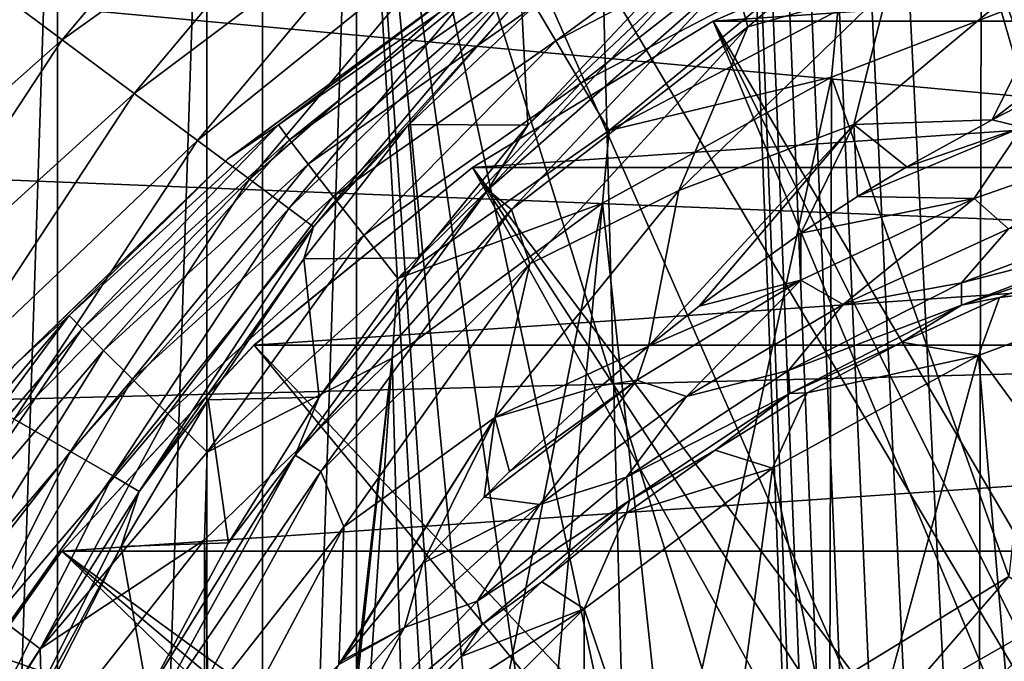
# Model space of a CAD drawing. Header units: millimetres. Extents: x -60 to 60, y -60 to 60.
# Tile 315 of 367: x 48.86 to 50.74, y 2.28 to 3.51. Entities that reach past the tile are written whole.
import ezdxf

# ---------------------------------------------------------------- set-up
doc = ezdxf.new("R2010")
doc.units = ezdxf.units.MM
doc.header["$LTSCALE"] = 81.481481
for name, color, linetype in [('142', 7, 'CONTINUOUS'), ('143', 7, 'CONTINUOUS'), ('184', 7, 'CONTINUOUS'), ('186', 7, 'CONTINUOUS'), ('191', 7, 'CONTINUOUS'), ('194', 7, 'CONTINUOUS'), ('209', 7, 'CONTINUOUS'), ('229', 7, 'CONTINUOUS'), ('233', 7, 'CONTINUOUS'), ('236', 7, 'CONTINUOUS'), ('239', 7, 'CONTINUOUS'), ('241', 7, 'CONTINUOUS'), ('3', 7, 'CONTINUOUS'), ('325', 7, 'CONTINUOUS'), ('331', 7, 'CONTINUOUS'), ('332', 7, 'CONTINUOUS')]:
    doc.layers.add(name, color=color, linetype=linetype)

msp = doc.modelspace()

# ---------------------------------------------------------------- linework, layer by layer
at = {"layer": '142', "color": 7, "linetype": 'Continuous', "true_color": 0xf5f5f5}
for points in [[(51.1119, 3.0245, 16.8), (50.6905, 2.8674, 16.8), (51.0866, 2.3272, 16.8), (51.1119, 3.0245, 16.8)], [(50.6905, 2.8674, 16.8), (50.2958, 2.6518, 16.8), (50.4413, 1.9546, 16.8), (50.6905, 2.8674, 16.8)], [(50.75, 2.1651, 16.8), (50.6905, 2.8674, 16.8), (50.4413, 1.9546, 16.8), (50.75, 2.1651, 16.8)], [(51.0866, 2.3272, 16.8), (50.6905, 2.8674, 16.8), (50.75, 2.1651, 16.8), (51.0866, 2.3272, 16.8)], [(50.2958, 2.6518, 16.8), (49.9357, 2.3823, 16.8), (50.1674, 1.7004, 16.8), (50.2958, 2.6518, 16.8)], [(50.4413, 1.9546, 16.8), (50.2958, 2.6518, 16.8), (50.1674, 1.7004, 16.8), (50.4413, 1.9546, 16.8)], [(49.9357, 2.3823, 16.8), (49.6177, 2.0643, 16.8), (49.9344, 1.4083, 16.8), (49.9357, 2.3823, 16.8)], [(50.1674, 1.7004, 16.8), (49.9357, 2.3823, 16.8), (49.9344, 1.4083, 16.8), (50.1674, 1.7004, 16.8)]]:
    msp.add_3dface(points, dxfattribs=at)
at = {"layer": '143', "color": 7, "linetype": 'Continuous', "true_color": 0xf5f5f5}
for points in [[(50.7301, 2.9779, 14.3621), (51.1119, 3.0245, 16.8), (50.9203, 3.0509, 14.3928), (50.7301, 2.9779, 14.3621)], [(50.6905, 2.8674, 16.8), (51.1119, 3.0245, 16.8), (50.7301, 2.9779, 14.3621), (50.6905, 2.8674, 16.8)], [(50.5438, 2.8927, 14.3276), (50.6905, 2.8674, 16.8), (50.7301, 2.9779, 14.3621), (50.5438, 2.8927, 14.3276)], [(50.3621, 2.7954, 14.2896), (50.6905, 2.8674, 16.8), (50.5438, 2.8927, 14.3276), (50.3621, 2.7954, 14.2896)], [(50.2958, 2.6518, 16.8), (50.6905, 2.8674, 16.8), (50.3621, 2.7954, 14.2896), (50.2958, 2.6518, 16.8)], [(50.1861, 2.6862, 14.2482), (50.2958, 2.6518, 16.8), (50.3621, 2.7954, 14.2896), (50.1861, 2.6862, 14.2482)], [(50.0165, 2.5655, 14.204), (50.2958, 2.6518, 16.8), (50.1861, 2.6862, 14.2482), (50.0165, 2.5655, 14.204)], [(49.9357, 2.3823, 16.8), (50.2958, 2.6518, 16.8), (50.0165, 2.5655, 14.204), (49.9357, 2.3823, 16.8)], [(49.8543, 2.4337, 14.1573), (49.9357, 2.3823, 16.8), (50.0165, 2.5655, 14.204), (49.8543, 2.4337, 14.1573)], [(49.7004, 2.2912, 14.1085), (49.9357, 2.3823, 16.8), (49.8543, 2.4337, 14.1573), (49.7004, 2.2912, 14.1085)], [(49.5557, 2.1389, 14.0584), (49.9357, 2.3823, 16.8), (49.7004, 2.2912, 14.1085), (49.5557, 2.1389, 14.0584)], [(49.6177, 2.0643, 16.8), (49.9357, 2.3823, 16.8), (49.5557, 2.1389, 14.0584), (49.6177, 2.0643, 16.8)]]:
    msp.add_3dface(points, dxfattribs=at)
at = {"layer": '184', "color": 7, "linetype": 'Continuous', "true_color": 0xf5f5f5}
for points in [[(49.815, 3.5544, 2.9825), (49.5993, 3.3097, 2.9825), (49.8279, 3.308, 13.0175), (49.815, 3.5544, 2.9825)], [(50.0523, 3.5477, 13.0175), (49.815, 3.5544, 2.9825), (49.8279, 3.308, 13.0175), (50.0523, 3.5477, 13.0175)], [(49.5993, 3.3097, 2.9825), (49.3993, 3.052, 2.9825), (49.6196, 3.0542, 13.0175), (49.5993, 3.3097, 2.9825)], [(49.8279, 3.308, 13.0175), (49.5993, 3.3097, 2.9825), (49.6196, 3.0542, 13.0175), (49.8279, 3.308, 13.0175)], [(49.6196, 3.0542, 13.0175), (49.3993, 3.052, 2.9825), (49.4284, 2.7874, 13.0175), (49.6196, 3.0542, 13.0175)], [(49.3993, 3.052, 2.9825), (49.216, 2.7822, 2.9825), (49.4284, 2.7874, 13.0175), (49.3993, 3.052, 2.9825)], [(49.216, 2.7822, 2.9825), (49.0499, 2.5014, 2.9825), (49.255, 2.5086, 13.0175), (49.216, 2.7822, 2.9825)], [(49.4284, 2.7874, 13.0175), (49.216, 2.7822, 2.9825), (49.255, 2.5086, 13.0175), (49.4284, 2.7874, 13.0175)], [(49.255, 2.5086, 13.0175), (49.0499, 2.5014, 2.9825), (49.1003, 2.219, 13.0175), (49.255, 2.5086, 13.0175)], [(49.0499, 2.5014, 2.9825), (48.9019, 2.2108, 2.9825), (49.1003, 2.219, 13.0175), (49.0499, 2.5014, 2.9825)]]:
    msp.add_3dface(points, dxfattribs=at)
at = {"layer": '186', "color": 7, "linetype": 'Continuous', "true_color": 0xf5f5f5}
for points in [[(49.3715, 3.9893, 2.0745), (48.7879, 3.5825, 2.0188), (48.937, 3.4715, 2.0745), (49.3715, 3.9893, 2.0745)], [(49.3715, 3.9893, 2.0745), (48.937, 3.4715, 2.0745), (49.4964, 3.8716, 2.1651), (49.3715, 3.9893, 2.0745)], [(49.4964, 3.8716, 2.1651), (48.937, 3.4715, 2.0745), (49.0746, 3.369, 2.1651), (49.4964, 3.8716, 2.1651)], [(49.4964, 3.8716, 2.1651), (49.0746, 3.369, 2.1651), (49.6061, 3.768, 2.2872), (49.4964, 3.8716, 2.1651)], [(49.6061, 3.768, 2.2872), (49.0746, 3.369, 2.1651), (49.1957, 3.2789, 2.2872), (49.6061, 3.768, 2.2872)], [(49.6061, 3.768, 2.2872), (49.1957, 3.2789, 2.2872), (49.6967, 3.6826, 2.436), (49.6061, 3.768, 2.2872)], [(49.6967, 3.6826, 2.436), (49.1957, 3.2789, 2.2872), (49.2955, 3.2046, 2.436), (49.6967, 3.6826, 2.436)], [(49.6967, 3.6826, 2.436), (49.2955, 3.2046, 2.436), (49.7646, 3.6185, 2.6061), (49.6967, 3.6826, 2.436)], [(49.7646, 3.6185, 2.6061), (49.2955, 3.2046, 2.436), (49.3704, 3.1488, 2.6061), (49.7646, 3.6185, 2.6061)], [(49.7646, 3.6185, 2.6061), (49.3704, 3.1488, 2.6061), (49.8073, 3.5782, 2.7911), (49.7646, 3.6185, 2.6061)], [(48.7879, 3.5825, 2.0188), (48.4045, 2.9996, 2.0188), (48.937, 3.4715, 2.0745), (48.7879, 3.5825, 2.0188)], [(49.8073, 3.5782, 2.7911), (49.3704, 3.1488, 2.6061), (49.4176, 3.1137, 2.7911), (49.8073, 3.5782, 2.7911)], [(49.815, 3.5544, 2.9825), (49.8073, 3.5782, 2.7911), (49.4176, 3.1137, 2.7911), (49.815, 3.5544, 2.9825)], [(49.5993, 3.3097, 2.9825), (49.815, 3.5544, 2.9825), (49.4176, 3.1137, 2.7911), (49.5993, 3.3097, 2.9825)], [(48.937, 3.4715, 2.0745), (48.4045, 2.9996, 2.0188), (48.5655, 2.9067, 2.0745), (48.937, 3.4715, 2.0745)], [(48.937, 3.4715, 2.0745), (48.5655, 2.9067, 2.0745), (49.0746, 3.369, 2.1651), (48.937, 3.4715, 2.0745)], [(49.0746, 3.369, 2.1651), (48.5655, 2.9067, 2.0745), (48.7141, 2.8209, 2.1651), (49.0746, 3.369, 2.1651)], [(49.0746, 3.369, 2.1651), (48.7141, 2.8209, 2.1651), (49.1957, 3.2789, 2.2872), (49.0746, 3.369, 2.1651)], [(49.3993, 3.052, 2.9825), (49.5993, 3.3097, 2.9825), (49.4176, 3.1137, 2.7911), (49.3993, 3.052, 2.9825)], [(49.1957, 3.2789, 2.2872), (48.7141, 2.8209, 2.1651), (48.8448, 2.7454, 2.2872), (49.1957, 3.2789, 2.2872)], [(49.1957, 3.2789, 2.2872), (48.8448, 2.7454, 2.2872), (49.2955, 3.2046, 2.436), (49.1957, 3.2789, 2.2872)], [(49.2955, 3.2046, 2.436), (48.8448, 2.7454, 2.2872), (48.9526, 2.6832, 2.436), (49.2955, 3.2046, 2.436)], [(49.2955, 3.2046, 2.436), (48.9526, 2.6832, 2.436), (49.3704, 3.1488, 2.6061), (49.2955, 3.2046, 2.436)], [(49.3704, 3.1488, 2.6061), (48.9526, 2.6832, 2.436), (49.0335, 2.6365, 2.6061), (49.3704, 3.1488, 2.6061)], [(49.3704, 3.1488, 2.6061), (49.0335, 2.6365, 2.6061), (49.4176, 3.1137, 2.7911), (49.3704, 3.1488, 2.6061)], [(49.4176, 3.1137, 2.7911), (49.0335, 2.6365, 2.6061), (49.0844, 2.6071, 2.7911), (49.4176, 3.1137, 2.7911)], [(49.3993, 3.052, 2.9825), (49.4176, 3.1137, 2.7911), (49.0844, 2.6071, 2.7911), (49.3993, 3.052, 2.9825)], [(49.216, 2.7822, 2.9825), (49.3993, 3.052, 2.9825), (49.0844, 2.6071, 2.7911), (49.216, 2.7822, 2.9825)], [(49.0499, 2.5014, 2.9825), (49.216, 2.7822, 2.9825), (49.0844, 2.6071, 2.7911), (49.0499, 2.5014, 2.9825)], [(48.8448, 2.7454, 2.2872), (48.5582, 2.1748, 2.2872), (48.9526, 2.6832, 2.436), (48.8448, 2.7454, 2.2872)], [(48.9526, 2.6832, 2.436), (48.5582, 2.1748, 2.2872), (48.6725, 2.1255, 2.436), (48.9526, 2.6832, 2.436)], [(48.9526, 2.6832, 2.436), (48.6725, 2.1255, 2.436), (49.0335, 2.6365, 2.6061), (48.9526, 2.6832, 2.436)], [(49.0335, 2.6365, 2.6061), (48.6725, 2.1255, 2.436), (48.7583, 2.0885, 2.6061), (49.0335, 2.6365, 2.6061)], [(49.0335, 2.6365, 2.6061), (48.7583, 2.0885, 2.6061), (49.0844, 2.6071, 2.7911), (49.0335, 2.6365, 2.6061)], [(49.0844, 2.6071, 2.7911), (48.7583, 2.0885, 2.6061), (48.8122, 2.0652, 2.7911), (49.0844, 2.6071, 2.7911)], [(49.0499, 2.5014, 2.9825), (49.0844, 2.6071, 2.7911), (48.8122, 2.0652, 2.7911), (49.0499, 2.5014, 2.9825)], [(48.9019, 2.2108, 2.9825), (49.0499, 2.5014, 2.9825), (48.8122, 2.0652, 2.7911), (48.9019, 2.2108, 2.9825)]]:
    msp.add_3dface(points, dxfattribs=at)
at = {"layer": '191', "color": 7, "linetype": 'Continuous', "true_color": 0xf5f5f5}
for points in [[(50.2488, 3.4964, 13.564), (50.7201, 3.8938, 13.564), (50.2207, 3.5985, 13.3939), (50.2488, 3.4964, 13.564)], [(50.2488, 3.4964, 13.564), (50.5179, 3.573, 13.7128), (50.7201, 3.8938, 13.564), (50.2488, 3.4964, 13.564)], [(50.4514, 3.3091, 13.8349), (50.7166, 3.3185, 13.9255), (50.895, 3.6806, 13.8349), (50.4514, 3.3091, 13.8349)], [(50.4514, 3.3091, 13.8349), (50.895, 3.6806, 13.8349), (50.5179, 3.573, 13.7128), (50.4514, 3.3091, 13.8349)], [(50.7166, 3.3185, 13.9255), (51.1318, 3.6379, 13.9255), (50.895, 3.6806, 13.8349), (50.7166, 3.3185, 13.9255)], [(49.7511, 3.1841, 13.2089), (50.2207, 3.5985, 13.3939), (50.1805, 3.6414, 13.2089), (49.7511, 3.1841, 13.2089)], [(49.8279, 3.308, 13.0175), (49.7511, 3.1841, 13.2089), (50.1805, 3.6414, 13.2089), (49.8279, 3.308, 13.0175)], [(50.0523, 3.5477, 13.0175), (49.8279, 3.308, 13.0175), (50.1805, 3.6414, 13.2089), (50.0523, 3.5477, 13.0175)], [(50.7166, 3.3185, 13.9255), (50.7621, 3.3417, 13.9303), (51.1318, 3.6379, 13.9255), (50.7166, 3.3185, 13.9255)], [(49.7964, 3.1466, 13.3939), (50.2207, 3.5985, 13.3939), (49.7511, 3.1841, 13.2089), (49.7964, 3.1466, 13.3939)], [(49.7964, 3.1466, 13.3939), (50.2488, 3.4964, 13.564), (50.2207, 3.5985, 13.3939), (49.7964, 3.1466, 13.3939)], [(50.1167, 3.1831, 13.7128), (50.5179, 3.573, 13.7128), (50.2488, 3.4964, 13.564), (50.1167, 3.1831, 13.7128)], [(50.1167, 3.1831, 13.7128), (50.4514, 3.3091, 13.8349), (50.5179, 3.573, 13.7128), (50.1167, 3.1831, 13.7128)], [(49.8318, 3.0424, 13.564), (50.2488, 3.4964, 13.564), (49.7964, 3.1466, 13.3939), (49.8318, 3.0424, 13.564)], [(49.8318, 3.0424, 13.564), (50.1167, 3.1831, 13.7128), (50.2488, 3.4964, 13.564), (49.8318, 3.0424, 13.564)], [(50.5529, 3.2284, 13.9066), (50.7166, 3.3185, 13.9255), (50.4514, 3.3091, 13.8349), (50.5529, 3.2284, 13.9066)], [(49.8279, 3.308, 13.0175), (49.6196, 3.0542, 13.0175), (49.7511, 3.1841, 13.2089), (49.8279, 3.308, 13.0175)], [(50.0585, 2.8848, 13.8349), (50.1557, 2.9619, 13.8509), (50.4514, 3.3091, 13.8349), (50.0585, 2.8848, 13.8349)], [(50.0585, 2.8848, 13.8349), (50.4514, 3.3091, 13.8349), (50.1167, 3.1831, 13.7128), (50.0585, 2.8848, 13.8349)], [(50.1557, 2.9619, 13.8509), (50.3505, 3.1016, 13.8801), (50.4514, 3.3091, 13.8349), (50.1557, 2.9619, 13.8509)], [(50.3505, 3.1016, 13.8801), (50.4588, 3.1716, 13.8947), (50.4514, 3.3091, 13.8349), (50.3505, 3.1016, 13.8801)], [(50.4588, 3.1716, 13.8947), (50.5529, 3.2284, 13.9066), (50.4514, 3.3091, 13.8349), (50.4588, 3.1716, 13.8947)], [(49.3824, 2.6766, 13.2089), (49.7964, 3.1466, 13.3939), (49.7511, 3.1841, 13.2089), (49.3824, 2.6766, 13.2089)], [(49.4284, 2.7874, 13.0175), (49.3824, 2.6766, 13.2089), (49.7511, 3.1841, 13.2089), (49.4284, 2.7874, 13.0175)], [(49.6196, 3.0542, 13.0175), (49.4284, 2.7874, 13.0175), (49.7511, 3.1841, 13.2089), (49.6196, 3.0542, 13.0175)], [(49.7645, 2.7485, 13.7128), (50.1167, 3.1831, 13.7128), (49.8318, 3.0424, 13.564), (49.7645, 2.7485, 13.7128)], [(49.7645, 2.7485, 13.7128), (50.0585, 2.8848, 13.8349), (50.1167, 3.1831, 13.7128), (49.7645, 2.7485, 13.7128)], [(49.432, 2.6451, 13.3939), (49.7964, 3.1466, 13.3939), (49.3824, 2.6766, 13.2089), (49.432, 2.6451, 13.3939)], [(49.432, 2.6451, 13.3939), (49.8318, 3.0424, 13.564), (49.7964, 3.1466, 13.3939), (49.432, 2.6451, 13.3939)], [(49.4759, 2.5392, 13.564), (49.8318, 3.0424, 13.564), (49.432, 2.6451, 13.3939), (49.4759, 2.5392, 13.564)], [(49.4759, 2.5392, 13.564), (49.7645, 2.7485, 13.7128), (49.8318, 3.0424, 13.564), (49.4759, 2.5392, 13.564)], [(49.9696, 2.8096, 13.8193), (50.0585, 2.8848, 13.8349), (49.7645, 2.7485, 13.7128), (49.9696, 2.8096, 13.8193)], [(49.793, 2.6452, 13.7858), (49.9696, 2.8096, 13.8193), (49.7645, 2.7485, 13.7128), (49.793, 2.6452, 13.7858)], [(49.4284, 2.7874, 13.0175), (49.255, 2.5086, 13.0175), (49.3824, 2.6766, 13.2089), (49.4284, 2.7874, 13.0175)], [(49.4662, 2.2754, 13.7128), (49.4725, 2.2834, 13.7144), (49.7645, 2.7485, 13.7128), (49.4662, 2.2754, 13.7128)], [(49.4662, 2.2754, 13.7128), (49.7645, 2.7485, 13.7128), (49.4759, 2.5392, 13.564), (49.4662, 2.2754, 13.7128)], [(49.4725, 2.2834, 13.7144), (49.627, 2.4695, 13.7507), (49.7645, 2.7485, 13.7128), (49.4725, 2.2834, 13.7144)], [(49.627, 2.4695, 13.7507), (49.7442, 2.5959, 13.7759), (49.7645, 2.7485, 13.7128), (49.627, 2.4695, 13.7507)], [(49.7442, 2.5959, 13.7759), (49.793, 2.6452, 13.7858), (49.7645, 2.7485, 13.7128), (49.7442, 2.5959, 13.7759)], [(49.0802, 2.1269, 13.2089), (49.432, 2.6451, 13.3939), (49.3824, 2.6766, 13.2089), (49.0802, 2.1269, 13.2089)], [(49.1003, 2.219, 13.0175), (49.0802, 2.1269, 13.2089), (49.3824, 2.6766, 13.2089), (49.1003, 2.219, 13.0175)], [(49.255, 2.5086, 13.0175), (49.1003, 2.219, 13.0175), (49.3824, 2.6766, 13.2089), (49.255, 2.5086, 13.0175)], [(49.1333, 2.1018, 13.3939), (49.432, 2.6451, 13.3939), (49.0802, 2.1269, 13.2089), (49.1333, 2.1018, 13.3939)], [(49.1333, 2.1018, 13.3939), (49.4759, 2.5392, 13.564), (49.432, 2.6451, 13.3939), (49.1333, 2.1018, 13.3939)], [(49.1868, 1.9947, 13.564), (49.4759, 2.5392, 13.564), (49.1333, 2.1018, 13.3939), (49.1868, 1.9947, 13.564)], [(49.1868, 1.9947, 13.564), (49.4662, 2.2754, 13.7128), (49.4759, 2.5392, 13.564), (49.1868, 1.9947, 13.564)]]:
    msp.add_3dface(points, dxfattribs=at)
at = {"layer": '194', "color": 7, "linetype": 'Continuous', "true_color": 0xf5f5f5}
for points in [[(50.7621, 3.3417, 13.9303), (50.7166, 3.3185, 13.9255), (50.774, 3.3042, 13.9465), (50.7621, 3.3417, 13.9303)], [(50.7166, 3.3185, 13.9255), (50.5529, 3.2284, 13.9066), (50.774, 3.3042, 13.9465), (50.7166, 3.3185, 13.9255)], [(50.774, 3.3042, 13.9465), (50.4588, 3.1716, 13.8947), (50.6816, 3.168, 13.9844), (50.774, 3.3042, 13.9465)], [(50.5529, 3.2284, 13.9066), (50.4588, 3.1716, 13.8947), (50.774, 3.3042, 13.9465), (50.5529, 3.2284, 13.9066)], [(51.0267, 3.2885, 14.0346), (50.774, 3.3042, 13.9465), (50.6816, 3.168, 13.9844), (51.0267, 3.2885, 14.0346)], [(51.0267, 3.2885, 14.0346), (50.6816, 3.168, 13.9844), (50.7476, 3.1095, 14.0672), (51.0267, 3.2885, 14.0346)], [(50.6816, 3.168, 13.9844), (50.3503, 3.0114, 13.9233), (50.4315, 2.9651, 14.0094), (50.6816, 3.168, 13.9844)], [(50.6816, 3.168, 13.9844), (50.3505, 3.1016, 13.8801), (50.3503, 3.0114, 13.9233), (50.6816, 3.168, 13.9844)], [(50.4588, 3.1716, 13.8947), (50.3505, 3.1016, 13.8801), (50.6816, 3.168, 13.9844), (50.4588, 3.1716, 13.8947)], [(50.7476, 3.1095, 14.0672), (50.6816, 3.168, 13.9844), (50.4315, 2.9651, 14.0094), (50.7476, 3.1095, 14.0672)], [(51.0047, 3.1363, 14.1952), (50.6575, 3.0063, 14.1402), (51.0036, 3.0951, 14.2968), (51.0047, 3.1363, 14.1952)], [(51.0047, 3.1363, 14.1952), (50.7476, 3.1095, 14.0672), (50.6575, 3.0063, 14.1402), (51.0047, 3.1363, 14.1952)], [(50.7476, 3.1095, 14.0672), (50.4315, 2.9651, 14.0094), (50.6575, 3.0063, 14.1402), (50.7476, 3.1095, 14.0672)], [(50.3505, 3.1016, 13.8801), (50.1557, 2.9619, 13.8509), (50.3503, 3.0114, 13.9233), (50.3505, 3.1016, 13.8801)], [(51.0036, 3.0951, 14.2968), (50.6575, 3.0063, 14.1402), (50.6579, 2.9638, 14.2412), (51.0036, 3.0951, 14.2968)], [(50.9203, 3.0509, 14.3928), (51.0036, 3.0951, 14.2968), (50.6579, 2.9638, 14.2412), (50.9203, 3.0509, 14.3928)], [(50.7301, 2.9779, 14.3621), (50.9203, 3.0509, 14.3928), (50.6579, 2.9638, 14.2412), (50.7301, 2.9779, 14.3621)], [(50.3503, 3.0114, 13.9233), (50.0366, 2.8201, 13.8532), (50.1314, 2.7886, 13.9428), (50.3503, 3.0114, 13.9233)], [(50.3503, 3.0114, 13.9233), (50.0585, 2.8848, 13.8349), (50.0366, 2.8201, 13.8532), (50.3503, 3.0114, 13.9233)], [(50.1557, 2.9619, 13.8509), (50.0585, 2.8848, 13.8349), (50.3503, 3.0114, 13.9233), (50.1557, 2.9619, 13.8509)], [(50.4315, 2.9651, 14.0094), (50.3503, 3.0114, 13.9233), (50.1314, 2.7886, 13.9428), (50.4315, 2.9651, 14.0094)], [(50.6575, 3.0063, 14.1402), (50.4315, 2.9651, 14.0094), (50.3267, 2.8383, 14.0738), (50.6575, 3.0063, 14.1402)], [(50.6575, 3.0063, 14.1402), (50.3267, 2.8383, 14.0738), (50.6579, 2.9638, 14.2412), (50.6575, 3.0063, 14.1402)], [(50.5438, 2.8927, 14.3276), (50.7301, 2.9779, 14.3621), (50.6579, 2.9638, 14.2412), (50.5438, 2.8927, 14.3276)], [(50.4315, 2.9651, 14.0094), (50.1314, 2.7886, 13.9428), (50.3267, 2.8383, 14.0738), (50.4315, 2.9651, 14.0094)], [(50.6579, 2.9638, 14.2412), (50.3267, 2.8383, 14.0738), (50.3293, 2.7945, 14.1742), (50.6579, 2.9638, 14.2412)], [(50.5438, 2.8927, 14.3276), (50.6579, 2.9638, 14.2412), (50.3293, 2.7945, 14.1742), (50.5438, 2.8927, 14.3276)], [(50.0585, 2.8848, 13.8349), (49.9696, 2.8096, 13.8193), (50.0366, 2.8201, 13.8532), (50.0585, 2.8848, 13.8349)], [(50.3621, 2.7954, 14.2896), (50.5438, 2.8927, 14.3276), (50.3293, 2.7945, 14.1742), (50.3621, 2.7954, 14.2896)], [(50.3267, 2.8383, 14.0738), (50.1314, 2.7886, 13.9428), (50.0166, 2.6343, 13.998), (50.3267, 2.8383, 14.0738)], [(50.3267, 2.8383, 14.0738), (50.0166, 2.6343, 13.998), (50.3293, 2.7945, 14.1742), (50.3267, 2.8383, 14.0738)], [(49.793, 2.6452, 13.7858), (49.7442, 2.5959, 13.7759), (50.0366, 2.8201, 13.8532), (49.793, 2.6452, 13.7858)], [(50.0366, 2.8201, 13.8532), (49.7442, 2.5959, 13.7759), (49.8506, 2.5818, 13.8692), (50.0366, 2.8201, 13.8532)], [(49.9696, 2.8096, 13.8193), (49.793, 2.6452, 13.7858), (50.0366, 2.8201, 13.8532), (49.9696, 2.8096, 13.8193)], [(50.1314, 2.7886, 13.9428), (50.0366, 2.8201, 13.8532), (49.8506, 2.5818, 13.8692), (50.1314, 2.7886, 13.9428)], [(50.1314, 2.7886, 13.9428), (49.8506, 2.5818, 13.8692), (50.0166, 2.6343, 13.998), (50.1314, 2.7886, 13.9428)], [(50.3293, 2.7945, 14.1742), (50.0166, 2.6343, 13.998), (50.0221, 2.5896, 14.0979), (50.3293, 2.7945, 14.1742)], [(50.1861, 2.6862, 14.2482), (50.3293, 2.7945, 14.1742), (50.0221, 2.5896, 14.0979), (50.1861, 2.6862, 14.2482)], [(50.1861, 2.6862, 14.2482), (50.3621, 2.7954, 14.2896), (50.3293, 2.7945, 14.1742), (50.1861, 2.6862, 14.2482)], [(50.0165, 2.5655, 14.204), (50.1861, 2.6862, 14.2482), (50.0221, 2.5896, 14.0979), (50.0165, 2.5655, 14.204)], [(50.0166, 2.6343, 13.998), (49.8506, 2.5818, 13.8692), (49.7309, 2.3967, 13.915), (50.0166, 2.6343, 13.998)], [(50.0166, 2.6343, 13.998), (49.7309, 2.3967, 13.915), (50.0221, 2.5896, 14.0979), (50.0166, 2.6343, 13.998)], [(49.8506, 2.5818, 13.8692), (49.5919, 2.3464, 13.7903), (49.7309, 2.3967, 13.915), (49.8506, 2.5818, 13.8692)], [(49.8506, 2.5818, 13.8692), (49.627, 2.4695, 13.7507), (49.5919, 2.3464, 13.7903), (49.8506, 2.5818, 13.8692)], [(49.7442, 2.5959, 13.7759), (49.627, 2.4695, 13.7507), (49.8506, 2.5818, 13.8692), (49.7442, 2.5959, 13.7759)], [(50.0221, 2.5896, 14.0979), (49.7309, 2.3967, 13.915), (49.74, 2.3514, 14.0144), (50.0221, 2.5896, 14.0979)], [(49.8543, 2.4337, 14.1573), (50.0221, 2.5896, 14.0979), (49.74, 2.3514, 14.0144), (49.8543, 2.4337, 14.1573)], [(49.8543, 2.4337, 14.1573), (50.0165, 2.5655, 14.204), (50.0221, 2.5896, 14.0979), (49.8543, 2.4337, 14.1573)], [(49.627, 2.4695, 13.7507), (49.4725, 2.2834, 13.7144), (49.5919, 2.3464, 13.7903), (49.627, 2.4695, 13.7507)], [(49.7004, 2.2912, 14.1085), (49.8543, 2.4337, 14.1573), (49.74, 2.3514, 14.0144), (49.7004, 2.2912, 14.1085)], [(49.7309, 2.3967, 13.915), (49.5919, 2.3464, 13.7903), (49.473, 2.1279, 13.8273), (49.7309, 2.3967, 13.915)], [(49.7309, 2.3967, 13.915), (49.473, 2.1279, 13.8273), (49.74, 2.3514, 14.0144), (49.7309, 2.3967, 13.915)], [(49.5919, 2.3464, 13.7903), (49.4662, 2.2754, 13.7128), (49.3581, 2.0843, 13.7082), (49.5919, 2.3464, 13.7903)], [(49.5919, 2.3464, 13.7903), (49.3581, 2.0843, 13.7082), (49.473, 2.1279, 13.8273), (49.5919, 2.3464, 13.7903)], [(49.4725, 2.2834, 13.7144), (49.4662, 2.2754, 13.7128), (49.5919, 2.3464, 13.7903), (49.4725, 2.2834, 13.7144)], [(49.74, 2.3514, 14.0144), (49.473, 2.1279, 13.8273), (49.4863, 2.0829, 13.9263), (49.74, 2.3514, 14.0144)], [(49.7004, 2.2912, 14.1085), (49.74, 2.3514, 14.0144), (49.4863, 2.0829, 13.9263), (49.7004, 2.2912, 14.1085)], [(49.5557, 2.1389, 14.0584), (49.7004, 2.2912, 14.1085), (49.4863, 2.0829, 13.9263), (49.5557, 2.1389, 14.0584)]]:
    msp.add_3dface(points, dxfattribs=at)
at = {"layer": '209', "color": 151, "linetype": 'Continuous', "true_color": 0x7dbfed}
for points in [[(47.7624, 31.017, 28.5), (49.3203, -28.4747, 28.5), (49.3203, 28.4747, 28.5), (47.7624, 31.017, 28.5)], [(47.7624, -31.017, 28.5), (49.3203, -28.4747, 28.5), (47.7624, 31.017, 28.5), (47.7624, -31.017, 28.5)], [(50.4061, 0.1394, 28.5), (50.4243, 0.2778, 28.5), (49.3203, 28.4747, 28.5), (50.4061, 0.1394, 28.5)], [(50.4243, 0.2778, 28.5), (50.4545, 0.4141, 28.5), (49.3203, 28.4747, 28.5), (50.4243, 0.2778, 28.5)], [(50.4545, 0.4141, 28.5), (50.4965, 0.5472, 28.5), (49.3203, 28.4747, 28.5), (50.4545, 0.4141, 28.5)], [(50.4965, 0.5472, 28.5), (50.5499, 0.6762, 28.5), (49.3203, 28.4747, 28.5), (50.4965, 0.5472, 28.5)], [(50.5499, 0.6762, 28.5), (50.6144, 0.8, 28.5), (49.3203, 28.4747, 28.5), (50.5499, 0.6762, 28.5)], [(49.3203, 28.4747, 28.5), (50.6894, 0.9177, 28.5), (50.7429, 25.8545, 28.5), (49.3203, 28.4747, 28.5)], [(50.6144, 0.8, 28.5), (50.6894, 0.9177, 28.5), (49.3203, 28.4747, 28.5), (50.6144, 0.8, 28.5)], [(49.3203, -28.4747, 28.5), (50.7429, -25.8545, 28.5), (49.3203, 28.4747, 28.5), (49.3203, -28.4747, 28.5)], [(50.7429, -25.8545, 28.5), (50.4, 0, 28.5), (49.3203, 28.4747, 28.5), (50.7429, -25.8545, 28.5)], [(50.4, 0, 28.5), (50.4061, 0.1394, 28.5), (49.3203, 28.4747, 28.5), (50.4, 0, 28.5)], [(50.6894, 0.9177, 28.5), (50.7743, 1.0285, 28.5), (50.7429, 25.8545, 28.5), (50.6894, 0.9177, 28.5)]]:
    msp.add_3dface(points, dxfattribs=at)
at = {"layer": '229', "color": 151, "linetype": 'Continuous', "true_color": 0x7dbfed}
for points in [[(48.9277, -4.3483, 17.3), (49.2134, 4.3764, 17.3), (49.2134, -4.3764, 17.3), (48.9277, -4.3483, 17.3)], [(48.9277, 4.3483, 17.3), (49.2134, 4.3764, 17.3), (48.9277, -4.3483, 17.3), (48.9277, 4.3483, 17.3)], [(49.2134, -4.3764, 17.3), (49.5, 4.3858, 17.3), (49.5, -4.3858, 17.3), (49.2134, -4.3764, 17.3)], [(49.2134, 4.3764, 17.3), (49.5, 4.3858, 17.3), (49.2134, -4.3764, 17.3), (49.2134, 4.3764, 17.3)], [(50.3815, 1.563, 17.3), (49.5, 4.3858, 17.3), (50.6397, 1.7922, 17.3), (50.3815, 1.563, 17.3)], [(50.1614, 1.297, 17.3), (49.5, 4.3858, 17.3), (50.3815, 1.563, 17.3), (50.1614, 1.297, 17.3)], [(49.9846, 1.0004, 17.3), (49.5, 4.3858, 17.3), (50.1614, 1.297, 17.3), (49.9846, 1.0004, 17.3)], [(49.8553, 0.6803, 17.3), (49.5, 4.3858, 17.3), (49.9846, 1.0004, 17.3), (49.8553, 0.6803, 17.3)], [(49.7765, 0.3442, 17.3), (49.5, 4.3858, 17.3), (49.8553, 0.6803, 17.3), (49.7765, 0.3442, 17.3)], [(49.75, 0, 17.3), (49.5, 4.3858, 17.3), (49.7765, 0.3442, 17.3), (49.75, 0, 17.3)], [(49.5, -4.3858, 17.3), (49.5, 4.3858, 17.3), (49.75, 0, 17.3), (49.5, -4.3858, 17.3)], [(49.5, 4.3858, 17.3), (54.9088, 4.3858, 17.3), (50.9298, 1.9792, 17.3), (49.5, 4.3858, 17.3)], [(50.6397, 1.7922, 17.3), (49.5, 4.3858, 17.3), (50.9298, 1.9792, 17.3), (50.6397, 1.7922, 17.3)], [(48.6446, -4.3016, 17.3), (48.9277, 4.3483, 17.3), (48.9277, -4.3483, 17.3), (48.6446, -4.3016, 17.3)], [(48.6446, 4.3016, 17.3), (48.9277, 4.3483, 17.3), (48.6446, -4.3016, 17.3), (48.6446, 4.3016, 17.3)]]:
    msp.add_3dface(points, dxfattribs=at)
at = {"layer": '233', "color": 151, "linetype": 'Continuous', "true_color": 0x7dbfed}
for points in [[(49.2534, 3.2432, 21.5571), (49.7097, 3.5801, 21.5571), (49.254, 3.2437, 22.5602), (49.2534, 3.2432, 21.5571)], [(49.254, 3.2437, 22.5602), (49.7097, 3.5801, 21.5571), (49.7098, 3.5801, 22.5672), (49.254, 3.2437, 22.5602)], [(48.846, 2.8486, 21.5571), (49.2534, 3.2432, 21.5571), (48.847, 2.8497, 22.554), (48.846, 2.8486, 21.5571)], [(48.847, 2.8497, 22.554), (49.2534, 3.2432, 21.5571), (49.254, 3.2437, 22.5602), (48.847, 2.8497, 22.554)]]:
    msp.add_3dface(points, dxfattribs=at)
at = {"layer": '236', "color": 151, "linetype": 'Continuous', "true_color": 0x7dbfed}
for points in [[(50.4086, 3.3997, 23.0748), (50.8748, 3.5799, 23.0829), (50.7481, 2.444, 23.0807), (50.4086, 3.3997, 23.0748)], [(49.9705, 3.159, 23.0672), (50.4086, 3.3997, 23.0748), (50.0975, 1.9773, 23.0694), (49.9705, 3.159, 23.0672)], [(50.0975, 1.9773, 23.0694), (50.4086, 3.3997, 23.0748), (50.4058, 2.2345, 23.0748), (50.0975, 1.9773, 23.0694)], [(50.4058, 2.2345, 23.0748), (50.4086, 3.3997, 23.0748), (50.7481, 2.444, 23.0807), (50.4058, 2.2345, 23.0748)], [(49.5683, 2.8621, 23.0601), (49.9705, 3.159, 23.0672), (49.6089, 1.3428, 23.0609), (49.5683, 2.8621, 23.0601)], [(49.6089, 1.3428, 23.0609), (49.9705, 3.159, 23.0672), (49.83, 1.6779, 23.0647), (49.6089, 1.3428, 23.0609)], [(49.83, 1.6779, 23.0647), (49.9705, 3.159, 23.0672), (50.0975, 1.9773, 23.0694), (49.83, 1.6779, 23.0647)], [(49.2092, 2.5145, 23.0539), (49.5683, 2.8621, 23.0601), (49.2658, 0.1974, 23.0549), (49.2092, 2.5145, 23.0539)], [(49.2658, 0.1974, 23.0549), (49.5683, 2.8621, 23.0601), (49.3238, 0.5946, 23.0559), (49.2658, 0.1974, 23.0549)], [(49.3238, 0.5946, 23.0559), (49.5683, 2.8621, 23.0601), (49.4389, 0.9791, 23.0579), (49.3238, 0.5946, 23.0559)], [(49.4389, 0.9791, 23.0579), (49.5683, 2.8621, 23.0601), (49.6089, 1.3428, 23.0609), (49.4389, 0.9791, 23.0579)], [(48.8995, 2.1221, 23.0485), (49.2092, 2.5145, 23.0539), (49.2027, -2.5072, 23.0538), (48.8995, 2.1221, 23.0485)], [(49.2027, -2.5072, 23.0538), (49.2092, 2.5145, 23.0539), (49.2658, 0.1974, 23.0549), (49.2027, -2.5072, 23.0538)]]:
    msp.add_3dface(points, dxfattribs=at)
at = {"layer": '239', "color": 151, "linetype": 'Continuous', "true_color": 0x7dbfed}
for points in [[(50.3104, 3.7831, 22.8847), (49.8811, 3.4695, 22.9564), (49.8413, 3.5372, 22.8765), (50.3104, 3.7831, 22.8847)], [(50.3412, 3.7107, 22.9645), (49.8811, 3.4695, 22.9564), (50.3104, 3.7831, 22.8847), (50.3412, 3.7107, 22.9645)], [(50.3412, 3.7107, 22.9645), (49.9294, 3.3885, 23.0169), (49.8811, 3.4695, 22.9564), (50.3412, 3.7107, 22.9645)], [(50.3787, 3.624, 23.0248), (49.9294, 3.3885, 23.0169), (50.3412, 3.7107, 22.9645), (50.3787, 3.624, 23.0248)], [(49.7947, 3.6196, 22.675), (49.3719, 3.2799, 22.7734), (49.3507, 3.3087, 22.6673), (49.7947, 3.6196, 22.675)], [(49.7098, 3.5801, 22.5672), (49.7947, 3.6196, 22.675), (49.3507, 3.3087, 22.6673), (49.7098, 3.5801, 22.5672)], [(49.812, 3.588, 22.7811), (49.3719, 3.2799, 22.7734), (49.7947, 3.6196, 22.675), (49.812, 3.588, 22.7811)], [(50.3787, 3.624, 23.0248), (49.9837, 3.2981, 23.0549), (49.9294, 3.3885, 23.0169), (50.3787, 3.624, 23.0248)], [(50.4211, 3.5274, 23.0625), (49.9837, 3.2981, 23.0549), (50.3787, 3.624, 23.0248), (50.4211, 3.5274, 23.0625)], [(49.254, 3.2437, 22.5602), (49.7098, 3.5801, 22.5672), (49.3507, 3.3087, 22.6673), (49.254, 3.2437, 22.5602)], [(49.812, 3.588, 22.7811), (49.4075, 3.2334, 22.8689), (49.3719, 3.2799, 22.7734), (49.812, 3.588, 22.7811)], [(49.8413, 3.5372, 22.8765), (49.4075, 3.2334, 22.8689), (49.812, 3.588, 22.7811), (49.8413, 3.5372, 22.8765)], [(50.8748, 3.5799, 23.0829), (50.4086, 3.3997, 23.0748), (50.4211, 3.5274, 23.0625), (50.8748, 3.5799, 23.0829)], [(49.8413, 3.5372, 22.8765), (49.4556, 3.1715, 22.949), (49.4075, 3.2334, 22.8689), (49.8413, 3.5372, 22.8765)], [(49.8811, 3.4695, 22.9564), (49.4556, 3.1715, 22.949), (49.8413, 3.5372, 22.8765), (49.8811, 3.4695, 22.9564)], [(50.4211, 3.5274, 23.0625), (50.4086, 3.3997, 23.0748), (49.9837, 3.2981, 23.0549), (50.4211, 3.5274, 23.0625)], [(49.8811, 3.4695, 22.9564), (49.5138, 3.0975, 23.0097), (49.4556, 3.1715, 22.949), (49.8811, 3.4695, 22.9564)], [(49.9294, 3.3885, 23.0169), (49.5138, 3.0975, 23.0097), (49.8811, 3.4695, 22.9564), (49.9294, 3.3885, 23.0169)], [(50.4086, 3.3997, 23.0748), (49.9705, 3.159, 23.0672), (49.9837, 3.2981, 23.0549), (50.4086, 3.3997, 23.0748)], [(49.9294, 3.3885, 23.0169), (49.5792, 3.0149, 23.0478), (49.5138, 3.0975, 23.0097), (49.9294, 3.3885, 23.0169)], [(49.9837, 3.2981, 23.0549), (49.5792, 3.0149, 23.0478), (49.9294, 3.3885, 23.0169), (49.9837, 3.2981, 23.0549)], [(49.3507, 3.3087, 22.6673), (48.9747, 2.9181, 22.7665), (48.95, 2.9438, 22.6603), (49.3507, 3.3087, 22.6673)], [(49.254, 3.2437, 22.5602), (49.3507, 3.3087, 22.6673), (48.95, 2.9438, 22.6603), (49.254, 3.2437, 22.5602)], [(49.3719, 3.2799, 22.7734), (48.9747, 2.9181, 22.7665), (49.3507, 3.3087, 22.6673), (49.3719, 3.2799, 22.7734)], [(49.9837, 3.2981, 23.0549), (49.9705, 3.159, 23.0672), (49.5792, 3.0149, 23.0478), (49.9837, 3.2981, 23.0549)], [(49.3719, 3.2799, 22.7734), (49.0159, 2.8767, 22.8621), (48.9747, 2.9181, 22.7665), (49.3719, 3.2799, 22.7734)], [(49.4075, 3.2334, 22.8689), (49.0159, 2.8767, 22.8621), (49.3719, 3.2799, 22.7734), (49.4075, 3.2334, 22.8689)], [(48.847, 2.8497, 22.554), (49.254, 3.2437, 22.5602), (48.95, 2.9438, 22.6603), (48.847, 2.8497, 22.554)], [(49.4075, 3.2334, 22.8689), (49.0715, 2.8217, 22.9423), (49.0159, 2.8767, 22.8621), (49.4075, 3.2334, 22.8689)], [(49.4556, 3.1715, 22.949), (49.0715, 2.8217, 22.9423), (49.4075, 3.2334, 22.8689), (49.4556, 3.1715, 22.949)], [(49.4556, 3.1715, 22.949), (49.1387, 2.7558, 23.0031), (49.0715, 2.8217, 22.9423), (49.4556, 3.1715, 22.949)], [(49.5138, 3.0975, 23.0097), (49.1387, 2.7558, 23.0031), (49.4556, 3.1715, 22.949), (49.5138, 3.0975, 23.0097)], [(49.9705, 3.159, 23.0672), (49.5683, 2.8621, 23.0601), (49.5792, 3.0149, 23.0478), (49.9705, 3.159, 23.0672)], [(49.5138, 3.0975, 23.0097), (49.2141, 2.6823, 23.0414), (49.1387, 2.7558, 23.0031), (49.5138, 3.0975, 23.0097)], [(49.5792, 3.0149, 23.0478), (49.2141, 2.6823, 23.0414), (49.5138, 3.0975, 23.0097), (49.5792, 3.0149, 23.0478)], [(49.5792, 3.0149, 23.0478), (49.5683, 2.8621, 23.0601), (49.2141, 2.6823, 23.0414), (49.5792, 3.0149, 23.0478)], [(48.95, 2.9438, 22.6603), (48.627, 2.5086, 22.7604), (48.5992, 2.5306, 22.6541), (48.95, 2.9438, 22.6603)], [(48.847, 2.8497, 22.554), (48.95, 2.9438, 22.6603), (48.5992, 2.5306, 22.6541), (48.847, 2.8497, 22.554)], [(48.9747, 2.9181, 22.7665), (48.627, 2.5086, 22.7604), (48.95, 2.9438, 22.6603), (48.9747, 2.9181, 22.7665)], [(48.9747, 2.9181, 22.7665), (48.6731, 2.473, 22.8561), (48.627, 2.5086, 22.7604), (48.9747, 2.9181, 22.7665)], [(49.0159, 2.8767, 22.8621), (48.6731, 2.473, 22.8561), (48.9747, 2.9181, 22.7665), (49.0159, 2.8767, 22.8621)], [(49.0159, 2.8767, 22.8621), (48.7352, 2.4257, 22.9364), (48.6731, 2.473, 22.8561), (49.0159, 2.8767, 22.8621)], [(49.0715, 2.8217, 22.9423), (48.7352, 2.4257, 22.9364), (49.0159, 2.8767, 22.8621), (49.0715, 2.8217, 22.9423)], [(49.5683, 2.8621, 23.0601), (49.2092, 2.5145, 23.0539), (49.2141, 2.6823, 23.0414), (49.5683, 2.8621, 23.0601)], [(49.0715, 2.8217, 22.9423), (48.8103, 2.369, 22.9974), (48.7352, 2.4257, 22.9364), (49.0715, 2.8217, 22.9423)], [(49.1387, 2.7558, 23.0031), (48.8103, 2.369, 22.9974), (49.0715, 2.8217, 22.9423), (49.1387, 2.7558, 23.0031)], [(49.1387, 2.7558, 23.0031), (48.8944, 2.3059, 23.0359), (48.8103, 2.369, 22.9974), (49.1387, 2.7558, 23.0031)], [(49.2141, 2.6823, 23.0414), (48.8944, 2.3059, 23.0359), (49.1387, 2.7558, 23.0031), (49.2141, 2.6823, 23.0414)], [(49.2141, 2.6823, 23.0414), (49.2092, 2.5145, 23.0539), (48.8944, 2.3059, 23.0359), (49.2141, 2.6823, 23.0414)], [(49.2092, 2.5145, 23.0539), (48.8995, 2.1221, 23.0485), (48.8944, 2.3059, 23.0359), (49.2092, 2.5145, 23.0539)], [(48.8944, 2.3059, 23.0359), (48.6254, 1.8917, 23.0312), (48.8103, 2.369, 22.9974), (48.8944, 2.3059, 23.0359)], [(48.8944, 2.3059, 23.0359), (48.8995, 2.1221, 23.0485), (48.6254, 1.8917, 23.0312), (48.8944, 2.3059, 23.0359)]]:
    msp.add_3dface(points, dxfattribs=at)
at = {"layer": '241', "color": 151, "linetype": 'Continuous', "true_color": 0x7dbfed}
for points in [[(50.4058, 2.2345, 23.0748), (50.7481, 2.444, 23.0807), (50.5302, 2.1919, 23.0883), (50.4058, 2.2345, 23.0748)], [(50.7481, 2.444, 23.0807), (50.8501, 2.3753, 23.0942), (50.5302, 2.1919, 23.0883), (50.7481, 2.444, 23.0807)], [(50.8501, 2.3753, 23.0942), (50.5889, 2.1039, 23.1253), (50.5302, 2.1919, 23.0883), (50.8501, 2.3753, 23.0942)], [(50.8959, 2.28, 23.1311), (50.5889, 2.1039, 23.1253), (50.8501, 2.3753, 23.0942), (50.8959, 2.28, 23.1311)]]:
    msp.add_3dface(points, dxfattribs=at)
at = {"layer": '3', "color": 7, "linetype": 'Continuous', "true_color": 0xf5f5f5}
for points in [[(55.0547, 5.8849, -3), (55.2898, 2.9464, -3), (43.8139, 5.0909, -3), (55.0547, 5.8849, -3)], [(43.8139, 5.0909, -3), (55.2898, 2.9464, -3), (44.4469, 4.9702, -3), (43.8139, 5.0909, -3)], [(44.4469, 4.9702, -3), (55.2898, 2.9464, -3), (45.0598, 4.7711, -3), (44.4469, 4.9702, -3)], [(45.0598, 4.7711, -3), (55.2898, 2.9464, -3), (45.6429, 4.4967, -3), (45.0598, 4.7711, -3)], [(45.6429, 4.4967, -3), (55.2898, 2.9464, -3), (46.187, 4.1515, -3), (45.6429, 4.4967, -3)], [(46.187, 4.1515, -3), (55.2898, 2.9464, -3), (46.6835, 3.7407, -3), (46.187, 4.1515, -3)], [(46.6835, 3.7407, -3), (55.2898, 2.9464, -3), (47.1247, 3.2709, -3), (46.6835, 3.7407, -3)], [(47.1247, 3.2709, -3), (55.2898, 2.9464, -3), (47.5035, 2.7496, -3), (47.1247, 3.2709, -3)], [(55.2898, 2.9464, -3), (55.3683, 0, -3), (47.5035, 2.7496, -3), (55.2898, 2.9464, -3)], [(47.5035, 2.7496, -3), (55.3683, 0, -3), (47.8139, 2.1849, -3), (47.5035, 2.7496, -3)]]:
    msp.add_3dface(points, dxfattribs=at)
at = {"layer": '325', "linetype": 'Continuous'}
for points in [[(53.3228, 3.7219, 21.4), (50.1827, 3.5071, 21.4), (53.8173, 3.5071, 21.4), (53.3228, 3.7219, 21.4)], [(50.6772, 3.7219, 21.4), (50.1827, 3.5071, 21.4), (53.3228, 3.7219, 21.4), (50.6772, 3.7219, 21.4)], [(53.8173, 3.5071, 21.4), (49.722, 3.2269, 21.4), (54.278, 3.2269, 21.4), (53.8173, 3.5071, 21.4)], [(50.1827, 3.5071, 21.4), (49.722, 3.2269, 21.4), (53.8173, 3.5071, 21.4), (50.1827, 3.5071, 21.4)], [(54.278, 3.2269, 21.4), (49.3038, 2.8867, 21.4), (54.6962, 2.8867, 21.4), (54.278, 3.2269, 21.4)], [(49.722, 3.2269, 21.4), (49.3038, 2.8867, 21.4), (54.278, 3.2269, 21.4), (49.722, 3.2269, 21.4)], [(54.6962, 2.8867, 21.4), (48.9359, 2.4927, 21.4), (55.0641, 2.4927, 21.4), (54.6962, 2.8867, 21.4)], [(49.3038, 2.8867, 21.4), (48.9359, 2.4927, 21.4), (54.6962, 2.8867, 21.4), (49.3038, 2.8867, 21.4)], [(55.0641, 2.4927, 21.4), (48.625, 2.0522, 21.4), (55.375, 2.0522, 21.4), (55.0641, 2.4927, 21.4)], [(48.9359, 2.4927, 21.4), (48.625, 2.0522, 21.4), (55.0641, 2.4927, 21.4), (48.9359, 2.4927, 21.4)]]:
    msp.add_3dface(points, dxfattribs=at)
at = {"layer": '331', "linetype": 'Continuous'}
for points in [[(51.1963, 3.8674, 21.05), (51.4155, 1.7025, 18.9), (50.6772, 3.7219, 21.05), (51.1963, 3.8674, 21.05)], [(50.6772, 3.7219, 21.05), (51.2769, 1.6484, 18.9), (50.1827, 3.5071, 21.05), (50.6772, 3.7219, 21.05)], [(51.4155, 1.7025, 18.9), (51.2769, 1.6484, 18.9), (50.6772, 3.7219, 21.05), (51.4155, 1.7025, 18.9)], [(50.1827, 3.5071, 21.05), (51.0155, 1.5069, 18.9), (49.7221, 3.227, 21.05), (50.1827, 3.5071, 21.05)], [(51.2769, 1.6484, 18.9), (51.1433, 1.5831, 18.9), (50.1827, 3.5071, 21.05), (51.2769, 1.6484, 18.9)], [(51.1433, 1.5831, 18.9), (51.0155, 1.5069, 18.9), (50.1827, 3.5071, 21.05), (51.1433, 1.5831, 18.9)], [(49.7221, 3.227, 21.05), (50.7809, 1.3243, 18.9), (49.3039, 2.8868, 21.05), (49.7221, 3.227, 21.05)], [(51.0155, 1.5069, 18.9), (50.8944, 1.4205, 18.9), (49.7221, 3.227, 21.05), (51.0155, 1.5069, 18.9)], [(50.8944, 1.4205, 18.9), (50.7809, 1.3243, 18.9), (49.7221, 3.227, 21.05), (50.8944, 1.4205, 18.9)], [(49.3039, 2.8868, 21.05), (50.6757, 1.2191, 18.9), (48.9359, 2.4928, 21.05), (49.3039, 2.8868, 21.05)], [(50.7809, 1.3243, 18.9), (50.6757, 1.2191, 18.9), (49.3039, 2.8868, 21.05), (50.7809, 1.3243, 18.9)], [(48.9359, 2.4928, 21.05), (50.4931, 0.9845, 18.9), (48.625, 2.0524, 21.05), (48.9359, 2.4928, 21.05)], [(50.6757, 1.2191, 18.9), (50.5795, 1.1056, 18.9), (48.9359, 2.4928, 21.05), (50.6757, 1.2191, 18.9)], [(50.5795, 1.1056, 18.9), (50.4931, 0.9845, 18.9), (48.9359, 2.4928, 21.05), (50.5795, 1.1056, 18.9)]]:
    msp.add_3dface(points, dxfattribs=at)
at = {"layer": '332', "linetype": 'Continuous'}
for points in [[(50.1827, 3.5071, 21.4), (50.6772, 3.7219, 21.4), (50.1827, 3.5071, 21.05), (50.1827, 3.5071, 21.4)], [(50.6772, 3.7219, 21.4), (50.6772, 3.7219, 21.05), (50.1827, 3.5071, 21.05), (50.6772, 3.7219, 21.4)], [(49.722, 3.2269, 21.4), (50.1827, 3.5071, 21.4), (49.7221, 3.227, 21.05), (49.722, 3.2269, 21.4)], [(50.1827, 3.5071, 21.4), (50.1827, 3.5071, 21.05), (49.7221, 3.227, 21.05), (50.1827, 3.5071, 21.4)], [(49.3038, 2.8867, 21.4), (49.722, 3.2269, 21.4), (49.3039, 2.8868, 21.05), (49.3038, 2.8867, 21.4)], [(49.722, 3.2269, 21.4), (49.7221, 3.227, 21.05), (49.3039, 2.8868, 21.05), (49.722, 3.2269, 21.4)], [(49.3038, 2.8867, 21.4), (49.3039, 2.8868, 21.05), (48.9359, 2.4928, 21.05), (49.3038, 2.8867, 21.4)], [(48.9359, 2.4927, 21.4), (49.3038, 2.8867, 21.4), (48.9359, 2.4928, 21.05), (48.9359, 2.4927, 21.4)], [(48.9359, 2.4927, 21.4), (48.9359, 2.4928, 21.05), (48.625, 2.0524, 21.05), (48.9359, 2.4927, 21.4)], [(48.625, 2.0522, 21.4), (48.9359, 2.4927, 21.4), (48.625, 2.0524, 21.05), (48.625, 2.0522, 21.4)]]:
    msp.add_3dface(points, dxfattribs=at)

doc.saveas('drawing.dxf')
